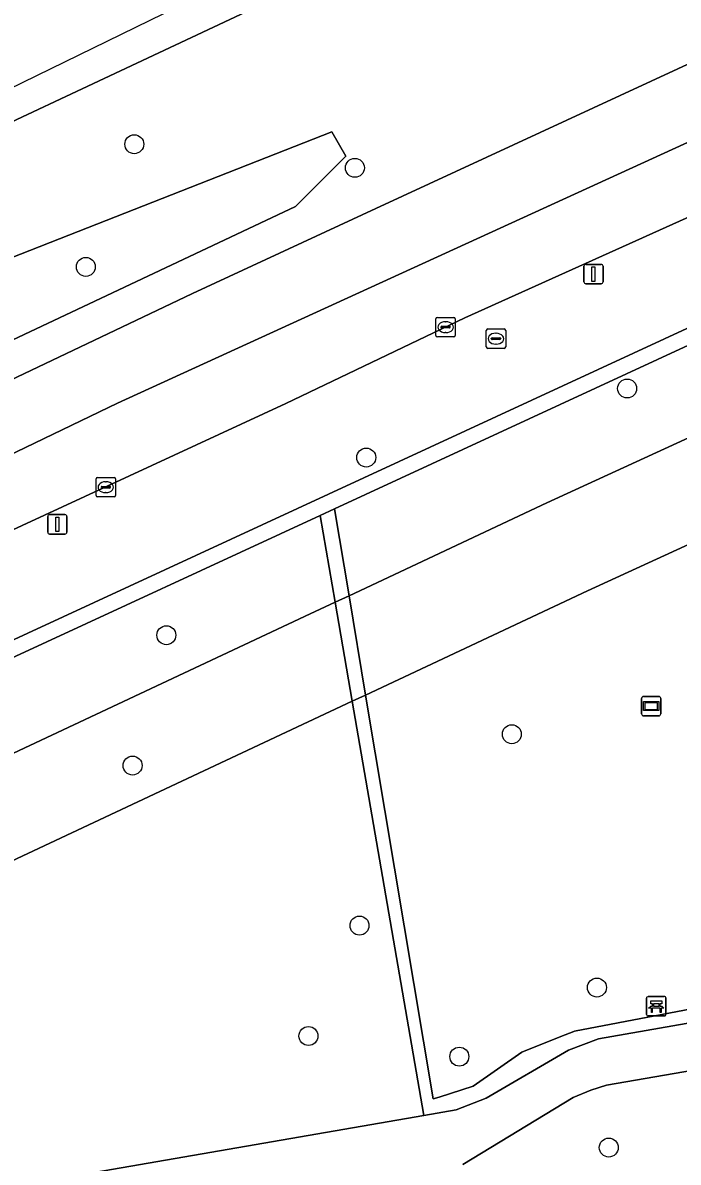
# Model space of a CAD drawing. Extents: x 162879 to 165540, y 384011 to 385181.
# Drawn here: x 164131.1 to 164164.9, y 384883.2 to 384942 of the extents above; entities that cross this region are included whole.
import ezdxf

# ---------------------------------------------------------------- set-up
doc = ezdxf.new("R2010")
doc.units = 0
for name, color, linetype in [('IMGEO_Bank', 7, 'Continuous'), ('IMGEO_Berm_groen', 7, 'Continuous'), ('IMGEO_Boom', 7, 'Continuous'), ('IMGEO_Gemengd_bos', 7, 'Continuous'), ('IMGEO_Groenvoorziening', 7, 'Continuous'), ('IMGEO_Haag', 7, 'Continuous'), ('IMGEO_Hek', 7, 'Continuous'), ('IMGEO_Kolk', 7, 'Continuous'), ('IMGEO_Lichtmast', 7, 'Continuous'), ('IMGEO_Loofbos', 7, 'Continuous'), ('IMGEO_Muur', 7, 'Continuous'), ('IMGEO_Rijbaan_regionaal_gesloten', 7, 'Continuous'), ('IMGEO_Rioolput', 7, 'Continuous'), ('IMGEO_Verklikker', 7, 'Continuous'), ('IMGEO_Voetpad_open', 7, 'Continuous')]:
    doc.layers.add(name, color=color, linetype=linetype)

msp = doc.modelspace()

# ---------------------------------------------------------------- linework, layer by layer
at = {"layer": 'IMGEO_Bank'}
for p, q in [((164163.265, 384890.817), (164163.265, 384891.658)), ((164163.265, 384891.658), (164163.265, 384890.817)), ((164163.34, 384891.742), (164164.181, 384891.742)), ((164164.181, 384891.742), (164163.34, 384891.742)), ((164164.265, 384891.667), (164164.265, 384890.826)), ((164164.265, 384890.826), (164164.265, 384891.667)), ((164163.962, 384891.14), (164163.569, 384891.14)), ((164163.574, 384891.248), (164163.574, 384891.354)), ((164163.618, 384891.354), (164163.618, 384891.248)), ((164163.906, 384891.36), (164163.624, 384891.36)), ((164163.624, 384891.242), (164163.906, 384891.242)), ((164163.912, 384891.248), (164163.912, 384891.354)), ((164163.956, 384891.354), (164163.956, 384891.248)), ((164164.19, 384890.742), (164163.349, 384890.742)), ((164163.349, 384890.742), (164164.19, 384890.742))]:
    msp.add_line(p, q, dxfattribs=at)
for points in [[(164163.568, 384891.36), (164163.482, 384891.36), (164163.482, 384891.521), (164164.045, 384891.521), (164164.045, 384891.36), (164163.962, 384891.36)], [(164163.512, 384891.14), (164163.37, 384891.14), (164163.482, 384891.242), (164163.568, 384891.242)], [(164163.562, 384891.133), (164163.562, 384890.926), (164163.519, 384890.926), (164163.519, 384891.133)], [(164163.962, 384891.242), (164164.045, 384891.242), (164164.157, 384891.14), (164164.018, 384891.14)], [(164164.012, 384891.133), (164164.012, 384890.926), (164163.968, 384890.926), (164163.968, 384891.133)]]:
    msp.add_lwpolyline(points, dxfattribs=at)
for centre, radius, start, end in [((164163.343, 384891.664), 0.0779, 92.4484, 184.28452), ((164163.343, 384891.664), 0.0779, 92.4484, 184.28452), ((164164.187, 384891.664), 0.0779, 2.4484, 94.28452), ((164164.187, 384891.664), 0.0779, 2.4484, 94.28452), ((164163.512, 384891.133), 0.00671, 2.89567, 87.10433), ((164163.569, 384891.133), 0.00671, 92.89567, 177.10433), ((164163.567, 384891.353), 0.00671, 2.89567, 87.10433), ((164163.567, 384891.249), 0.00671, 272.89567, 357.10433), ((164163.624, 384891.353), 0.00671, 92.89567, 177.10433), ((164163.624, 384891.249), 0.00671, 182.89567, 267.10433), ((164163.906, 384891.353), 0.00671, 2.89567, 87.10433), ((164163.906, 384891.249), 0.00671, 272.89567, 357.10433), ((164163.963, 384891.353), 0.00671, 92.89567, 177.10433), ((164163.963, 384891.249), 0.00671, 182.89567, 267.10433), ((164163.961, 384891.133), 0.00671, 2.89567, 87.10433), ((164164.018, 384891.133), 0.00671, 92.89567, 177.10433), ((164163.343, 384890.82), 0.0779, 182.4484, 274.28452), ((164163.343, 384890.82), 0.0779, 182.4484, 274.28452), ((164164.187, 384890.82), 0.0779, 272.4484, 4.28452), ((164164.187, 384890.82), 0.0779, 272.4484, 4.28452)]:
    msp.add_arc(centre, radius, start, end, dxfattribs=at)
at = {"layer": 'IMGEO_Berm_groen'}
for points in [[(164192.181, 384964.916), (164146.558, 384944.405), (164118.056, 384931.016), (164076.715, 384911.005), (164028.426, 384886.323), (164000, 384871.062), (163992.463, 384866.708), (163979.889, 384859.859), (163965.351, 384851.941), (163853.532, 384790.429)], [(163992.862, 384838.663), (164002.673, 384844.106), (164003.031, 384843.382), (164029.317, 384857.211), (164028.566, 384858.623), (164090.38, 384891.428), (164094.002, 384893.195), (164094.686, 384891.713), (164097.59, 384893.077), (164096.894, 384894.556), (164200.456, 384942.424)], [(163871.528, 384785.88), (163986.202, 384849.544), (164000, 384857.205), (164034.372, 384875.786), (164036.883, 384877.143), (164052.195, 384885.028), (164067.558, 384892.574), (164106.58, 384912.17), (164139.838, 384928.005), (164149.304, 384932.387), (164167.623, 384940.868)], [(164175.004, 384936.259), (164153.885, 384926.74), (164144.651, 384922.332), (164120.666, 384911.245), (164099.056, 384900.61), (164050.321, 384876.053), (164000, 384849.214), (163989.862, 384843.563), (163852.299, 384766.881)]]:
    msp.add_lwpolyline(points, dxfattribs=at)
msp.add_lwpolyline([(164032.217, 384879.224), (164014.851, 384870.509), (164000.823, 384865.023), (164000, 384866.661), (163999.359, 384867.935), (164000, 384868.261), (164031.141, 384884.054), (164051.674, 384894.17), (164064.505, 384899.777), (164088.191, 384911.335), (164096.663, 384913.702), (164127.582, 384928.701), (164147.03, 384936.344), (164147.757, 384935.078), (164145.154, 384932.484)], close=True, dxfattribs=at)
at = {"layer": 'IMGEO_Boom'}
for centre in [(164136.841, 384935.701), (164148.221, 384934.485), (164134.342, 384929.376), (164162.264, 384923.103), (164148.808, 384919.543), (164138.495, 384910.377), (164156.315, 384905.273), (164136.754, 384903.654), (164148.459, 384895.401), (164160.706, 384892.205), (164145.824, 384889.706), (164153.607, 384888.643), (164161.315, 384883.952)]:
    msp.add_circle(centre, 0.489, dxfattribs=at)
at = {"layer": 'IMGEO_Gemengd_bos'}
msp.add_lwpolyline([(164148.774, 384907.293), (164160.224, 384912.666), (164180.11, 384921.795), (164220.713, 384938.046), (164217.533, 384937.932), (164206.188, 384935.799), (164178.024, 384926.339), (164158.119, 384917.201), (164147.918, 384912.415)], close=True, dxfattribs=at)
at = {"layer": 'IMGEO_Groenvoorziening'}
for points in [[(164180.11, 384921.795), (164160.224, 384912.666), (164148.774, 384907.293), (164152.253, 384886.459), (164152.559, 384886.557), (164154.316, 384887.124), (164156.826, 384888.872), (164158.851, 384889.681), (164159.51, 384889.945), (164159.542, 384889.951), (164168.562, 384891.674)], [(164148.774, 384907.293), (164148.087, 384906.97), (164151.78, 384885.611), (164153.451, 384885.9), (164154.995, 384886.494), (164159.241, 384888.983), (164160.788, 384889.565), (164169.14, 384891.029)], [(164169.01, 384891.818), (164168.561, 384891.74), (164168.562, 384891.674), (164159.542, 384889.951), (164159.51, 384889.945), (164158.851, 384889.681), (164156.826, 384888.872), (164154.316, 384887.124), (164152.559, 384886.557), (164152.253, 384886.459), (164148.774, 384907.293)], [(164186.614, 384864.713), (164179.603, 384872.161), (164172.765, 384879.783), (164170.156, 384883.903), (164169.577, 384888.619), (164161.195, 384887.164), (164160.385, 384886.905), (164159.485, 384886.533), (164153.794, 384883.084)]]:
    msp.add_lwpolyline(points, dxfattribs=at)
for points in [[(164147.169, 384916.901), (164146.429, 384916.559), (164147.204, 384912.079), (164147.918, 384912.415)], [(164147.918, 384912.415), (164147.204, 384912.079), (164148.087, 384906.97), (164148.774, 384907.293)], [(164151.78, 384885.611), (164148.087, 384906.97), (164123.688, 384895.522), (164102.795, 384885.116), (164101.49, 384884.105), (164099.482, 384881.718), (164098.929, 384880.445), (164098.384, 384879.08), (164098.341, 384878.25), (164098.373, 384877.436), (164098.553, 384876.402)]]:
    msp.add_lwpolyline(points, close=True, dxfattribs=at)
at = {"layer": 'IMGEO_Haag'}
for points in [[(164147.169, 384916.901), (164146.429, 384916.559), (164147.204, 384912.079), (164147.918, 384912.415)], [(164147.918, 384912.415), (164147.204, 384912.079), (164148.087, 384906.97), (164148.774, 384907.293)]]:
    msp.add_lwpolyline(points, close=True, dxfattribs=at)
msp.add_lwpolyline([(164169.01, 384891.818), (164168.561, 384891.74), (164168.562, 384891.674), (164159.542, 384889.951), (164159.51, 384889.945), (164158.851, 384889.681), (164156.826, 384888.872), (164154.316, 384887.124), (164152.559, 384886.557), (164152.253, 384886.459), (164148.774, 384907.293), (164148.087, 384906.97), (164151.78, 384885.611), (164153.451, 384885.9), (164154.995, 384886.494), (164159.241, 384888.983), (164160.788, 384889.565), (164169.14, 384891.029)], dxfattribs=at)
at = {"layer": 'IMGEO_Hek'}
for points in [[(164147.918, 384912.415), (164147.169, 384916.901)], [(164148.774, 384907.293), (164147.918, 384912.415)], [(164152.559, 384886.557), (164152.253, 384886.459), (164148.774, 384907.293)], [(164168.561, 384891.74), (164168.562, 384891.674), (164159.542, 384889.951)], [(164159.542, 384889.951), (164159.51, 384889.945), (164158.851, 384889.681)], [(164158.851, 384889.681), (164156.826, 384888.872), (164154.316, 384887.124), (164152.559, 384886.557)]]:
    msp.add_lwpolyline(points, dxfattribs=at)
at = {"layer": 'IMGEO_Kolk'}
for p, q in [((164152.473, 384926.768), (164153.325, 384926.768)), ((164152.398, 384925.842), (164152.398, 384926.694)), ((164152.657, 384926.262), (164152.657, 384926.274)), ((164153.095, 384926.225), (164152.697, 384926.225)), ((164152.7, 384926.311), (164153.098, 384926.311)), ((164152.886, 384926.548), (164152.911, 384926.548)), ((164153.141, 384926.274), (164153.141, 384926.262)), ((164153.399, 384926.694), (164153.399, 384925.842)), ((164153.325, 384925.768), (164152.473, 384925.768)), ((164152.909, 384925.988), (164152.884, 384925.988)), ((164134.944, 384918.512), (164135.796, 384918.512)), ((164134.869, 384917.586), (164134.869, 384918.438)), ((164135.128, 384918.006), (164135.128, 384918.018)), ((164135.566, 384917.969), (164135.168, 384917.969)), ((164135.171, 384918.055), (164135.569, 384918.055)), ((164135.357, 384918.292), (164135.382, 384918.292)), ((164135.612, 384918.018), (164135.612, 384918.006)), ((164135.87, 384918.438), (164135.87, 384917.586)), ((164135.796, 384917.512), (164134.944, 384917.512)), ((164135.38, 384917.732), (164135.355, 384917.732))]:
    msp.add_line(p, q, dxfattribs=at)
for points in [[(164152.473, 384926.768), (164153.325, 384926.768)], [(164152.398, 384925.842), (164152.398, 384926.694)], [(164153.399, 384926.694), (164153.399, 384925.842)], [(164153.325, 384925.768), (164152.473, 384925.768)], [(164134.944, 384918.512), (164135.796, 384918.512)], [(164134.869, 384917.586), (164134.869, 384918.438)], [(164135.87, 384918.438), (164135.87, 384917.586)], [(164135.796, 384917.512), (164134.944, 384917.512)]]:
    msp.add_lwpolyline(points, dxfattribs=at)
for centre, radius, start, end in [((164152.475, 384926.692), 0.0765, 91.55205, 178.44795), ((164152.475, 384926.692), 0.0765, 91.55205, 178.44795), ((164153.323, 384926.692), 0.0765, 1.55205, 88.44795), ((164153.323, 384926.692), 0.0765, 1.55205, 88.44795), ((164152.697, 384926.271), 0.0403, 85.87752, 175.75265), ((164152.694, 384926.261), 0.0366, 178.93798, 274.71019), ((164153.098, 384926.268), 0.043, 264.86636, 352.45326), ((164153.102, 384926.273), 0.0386, 1.73085, 96.63898), ((164152.475, 384925.844), 0.0765, 181.55205, 268.44795), ((164152.475, 384925.844), 0.0765, 181.55205, 268.44795), ((164153.323, 384925.844), 0.0765, 271.55205, 358.44795), ((164153.323, 384925.844), 0.0765, 271.55205, 358.44795), ((164134.946, 384918.436), 0.0765, 91.55205, 178.44795), ((164134.946, 384918.436), 0.0765, 91.55205, 178.44795), ((164135.794, 384918.436), 0.0765, 1.55205, 88.44795), ((164135.794, 384918.436), 0.0765, 1.55205, 88.44795), ((164135.168, 384918.015), 0.0403, 85.87752, 175.75265), ((164135.165, 384918.005), 0.0366, 178.93798, 274.71019), ((164135.569, 384918.012), 0.043, 264.86636, 352.45326), ((164135.573, 384918.017), 0.0386, 1.73085, 96.63898), ((164134.946, 384917.588), 0.0765, 181.55205, 268.44795), ((164134.946, 384917.588), 0.0765, 181.55205, 268.44795), ((164135.794, 384917.588), 0.0765, 271.55205, 358.44795), ((164135.794, 384917.588), 0.0765, 271.55205, 358.44795)]:
    msp.add_arc(centre, radius, start, end, dxfattribs=at)
for centre, major_axis, ratio, start_param, end_param in [((164152.885, 384926.268), (-0.387, 0.002), 0.722429, 4.712389, 7.853982), ((164152.91, 384926.268), (-0.39, 0.002), 0.717154, 1.570796, 4.712389), ((164135.356, 384918.012), (-0.387, 0.002), 0.722429, 4.712389, 7.853982), ((164135.381, 384918.012), (-0.39, 0.002), 0.717154, 1.570796, 4.712389)]:
    msp.add_ellipse(centre, major_axis=major_axis, ratio=ratio, start_param=start_param, end_param=end_param, dxfattribs=at)
at = {"layer": 'IMGEO_Lichtmast'}
for p, q in [((164160.031, 384928.605), (164160.031, 384929.405)), ((164160.031, 384929.405), (164160.031, 384928.605)), ((164160.131, 384929.505), (164160.921, 384929.505)), ((164160.921, 384929.505), (164160.131, 384929.505)), ((164161.021, 384929.405), (164161.021, 384928.605)), ((164161.021, 384928.605), (164161.021, 384929.405)), ((164160.921, 384928.505), (164160.131, 384928.505)), ((164160.131, 384928.505), (164160.921, 384928.505)), ((164132.374, 384915.697), (164132.374, 384916.497)), ((164132.374, 384916.497), (164132.374, 384915.697)), ((164132.474, 384916.597), (164133.264, 384916.597)), ((164133.264, 384916.597), (164132.474, 384916.597)), ((164133.364, 384916.497), (164133.364, 384915.697)), ((164133.364, 384915.697), (164133.364, 384916.497)), ((164133.264, 384915.597), (164132.474, 384915.597)), ((164132.474, 384915.597), (164133.264, 384915.597))]:
    msp.add_line(p, q, dxfattribs=at)
for points in [[(164160.451, 384929.38), (164160.601, 384929.38), (164160.601, 384928.63), (164160.451, 384928.63), (164160.451, 384929.38)], [(164132.794, 384916.472), (164132.944, 384916.472), (164132.944, 384915.722), (164132.794, 384915.722), (164132.794, 384916.472)]]:
    msp.add_lwpolyline(points, dxfattribs=at)
for centre, start, end in [((164160.131, 384929.405), 90, 180), ((164160.131, 384929.405), 90, 180), ((164160.921, 384929.405), 0, 90), ((164160.921, 384929.405), 360, 90), ((164160.131, 384928.605), 180, 270), ((164160.131, 384928.605), 180, 270), ((164160.921, 384928.605), 270, 0), ((164160.921, 384928.605), 270, 0), ((164132.474, 384916.497), 90, 180), ((164132.474, 384916.497), 90, 180), ((164133.264, 384916.497), 0, 90), ((164133.264, 384916.497), 360, 90), ((164132.474, 384915.697), 180, 270), ((164132.474, 384915.697), 180, 270), ((164133.264, 384915.697), 270, 0), ((164133.264, 384915.697), 270, 0)]:
    msp.add_arc(centre, 0.1, start, end, dxfattribs=at)
at = {"layer": 'IMGEO_Loofbos'}
for points in [[(164226.407, 384938.25), (164239.149, 384948.336), (164237.018, 384953.398), (164200.795, 384941.688), (164147.169, 384916.901), (164147.918, 384912.415), (164158.119, 384917.201), (164178.024, 384926.339), (164206.188, 384935.799), (164217.533, 384937.932), (164220.713, 384938.046)], [(164032.217, 384879.224), (164145.154, 384932.484), (164147.757, 384935.078), (164147.03, 384936.344), (164127.582, 384928.701), (164096.663, 384913.702), (164088.191, 384911.335), (164064.505, 384899.777), (164051.674, 384894.17), (164031.141, 384884.054), (164000, 384868.261), (163999.359, 384867.935), (164000, 384866.661), (164000.823, 384865.023), (164014.851, 384870.509)], [(164013.856, 384844.891), (164056.21, 384867.499), (164121.511, 384900.024), (164145.911, 384911.473), (164147.204, 384912.079), (164146.429, 384916.559), (164097.974, 384894.163), (164098.667, 384892.689), (164094.293, 384890.633), (164093.613, 384892.104), (164090.747, 384890.706), (164029.662, 384858.288), (164030.414, 384856.873), (164002.673, 384842.278), (164002.323, 384842.986), (163993.285, 384837.971), (163995.186, 384834.864)]]:
    msp.add_lwpolyline(points, close=True, dxfattribs=at)
msp.add_lwpolyline([(164091.251, 384875.139), (164098.553, 384876.402), (164098.373, 384877.436), (164098.341, 384878.25), (164098.384, 384879.08), (164098.929, 384880.445), (164099.482, 384881.718), (164101.49, 384884.105), (164102.795, 384885.116), (164123.688, 384895.522), (164148.087, 384906.97), (164147.204, 384912.079), (164145.911, 384911.473), (164121.511, 384900.024), (164056.21, 384867.499), (164013.856, 384844.891), (163995.186, 384834.864), (163985.446, 384829.54), (163989.11, 384823.838), (164000, 384829.772), (164017.433, 384839.249), (164025.569, 384843.672), (164053.428, 384858.48), (164075.721, 384862.412)], dxfattribs=at)
at = {"layer": 'IMGEO_Muur'}
for points in [[(164200.456, 384942.424), (164096.894, 384894.556), (164097.59, 384893.077), (164094.686, 384891.713), (164094.002, 384893.195), (164090.38, 384891.428), (164028.566, 384858.623), (164029.317, 384857.211), (164003.031, 384843.382), (164002.673, 384844.106), (163992.862, 384838.663), (163904.353, 384789.557)], [(163905.468, 384789.249), (163993.285, 384837.971), (164002.323, 384842.986), (164002.673, 384842.278), (164030.414, 384856.873), (164029.662, 384858.288), (164090.747, 384890.706), (164093.613, 384892.104), (164094.293, 384890.633), (164098.667, 384892.689), (164097.974, 384894.163), (164146.429, 384916.559), (164147.169, 384916.901), (164200.795, 384941.688)]]:
    msp.add_lwpolyline(points, dxfattribs=at)
at = {"layer": 'IMGEO_Rijbaan_regionaal_gesloten'}
msp.add_lwpolyline([(163834.886, 384781.879), (163835.792, 384780.313), (163853.532, 384790.429), (163965.351, 384851.941), (163979.889, 384859.859), (163992.463, 384866.708), (164000, 384871.062), (164028.426, 384886.323), (164076.715, 384911.005), (164118.056, 384931.016), (164146.558, 384944.405), (164192.181, 384964.916), (164201.656, 384969.026), (164204.447, 384970.197), (164203.632, 384971.767), (164196.428, 384968.85), (164173.473, 384959.556), (164139.093, 384942.782), (164031.014, 384890.049)], close=True, dxfattribs=at)
for points in [[(163831.875, 384759.566), (163922.856, 384810.618), (163989.543, 384847.584), (164018.488, 384863.379), (164049.693, 384879.822), (164089.819, 384900.11), (164135.969, 384922.347), (164180.496, 384942.699), (164211.617, 384956.322), (164210.03, 384959.452), (164204.946, 384957.301), (164194.28, 384952.4), (164167.623, 384940.868), (164149.304, 384932.387), (164139.838, 384928.005), (164106.58, 384912.17), (164067.558, 384892.574), (164052.195, 384885.028), (164036.883, 384877.143), (164034.372, 384875.786), (164000, 384857.205), (163986.202, 384849.544), (163871.528, 384785.88)], [(163852.299, 384766.881), (163989.862, 384843.563), (164000, 384849.214), (164050.321, 384876.053), (164099.056, 384900.61), (164120.666, 384911.245), (164144.651, 384922.332), (164153.885, 384926.74), (164175.004, 384936.259), (164201.359, 384947.888), (164213.333, 384952.939), (164211.617, 384956.322), (164180.496, 384942.699), (164135.969, 384922.347), (164089.819, 384900.11), (164049.693, 384879.822), (164018.488, 384863.379), (163989.543, 384847.584), (163922.856, 384810.618), (163831.875, 384759.566)]]:
    msp.add_lwpolyline(points, dxfattribs=at)
at = {"layer": 'IMGEO_Rioolput'}
for p, q in [((164155.072, 384926.173), (164155.924, 384926.173)), ((164154.997, 384925.247), (164154.997, 384926.099)), ((164155.256, 384925.667), (164155.256, 384925.679)), ((164155.694, 384925.63), (164155.296, 384925.63)), ((164155.299, 384925.716), (164155.697, 384925.716)), ((164155.485, 384925.953), (164155.51, 384925.953)), ((164155.74, 384925.679), (164155.74, 384925.667)), ((164155.998, 384926.099), (164155.998, 384925.247)), ((164155.924, 384925.173), (164155.072, 384925.173)), ((164155.508, 384925.393), (164155.483, 384925.393))]:
    msp.add_line(p, q, dxfattribs=at)
for points in [[(164155.072, 384926.173), (164155.924, 384926.173)], [(164154.997, 384925.247), (164154.997, 384926.099)], [(164155.998, 384926.099), (164155.998, 384925.247)], [(164155.924, 384925.173), (164155.072, 384925.173)]]:
    msp.add_lwpolyline(points, dxfattribs=at)
for centre, radius, start, end in [((164155.074, 384926.097), 0.0765, 91.55205, 178.44795), ((164155.074, 384926.097), 0.0765, 91.55205, 178.44795), ((164155.922, 384926.097), 0.0765, 1.55205, 88.44795), ((164155.922, 384926.097), 0.0765, 1.55205, 88.44795), ((164155.296, 384925.676), 0.0403, 85.87752, 175.75265), ((164155.293, 384925.666), 0.0366, 178.93798, 274.71019), ((164155.697, 384925.673), 0.043, 264.86636, 352.45326), ((164155.701, 384925.678), 0.0386, 1.73085, 96.63898), ((164155.074, 384925.249), 0.0765, 181.55205, 268.44795), ((164155.074, 384925.249), 0.0765, 181.55205, 268.44795), ((164155.922, 384925.249), 0.0765, 271.55205, 358.44795), ((164155.922, 384925.249), 0.0765, 271.55205, 358.44795)]:
    msp.add_arc(centre, radius, start, end, dxfattribs=at)
for centre, major_axis, ratio, start_param, end_param in [((164155.484, 384925.673), (-0.387, 0.002), 0.722429, 4.712389, 7.853982), ((164155.509, 384925.673), (-0.39, 0.002), 0.717154, 1.570796, 4.712389)]:
    msp.add_ellipse(centre, major_axis=major_axis, ratio=ratio, start_param=start_param, end_param=end_param, dxfattribs=at)
at = {"layer": 'IMGEO_Verklikker'}
for p, q in [((164163.011, 384906.321), (164163.011, 384907.121)), ((164163.011, 384907.121), (164163.011, 384906.321)), ((164163.111, 384907.221), (164163.901, 384907.221)), ((164163.901, 384907.221), (164163.111, 384907.221)), ((164164.001, 384907.121), (164164.001, 384906.321)), ((164164.001, 384906.321), (164164.001, 384907.121)), ((164163.901, 384906.221), (164163.111, 384906.221)), ((164163.111, 384906.221), (164163.901, 384906.221))]:
    msp.add_line(p, q, dxfattribs=at)
for points in [[(164163.112, 384906.953), (164163.9, 384906.953), (164163.9, 384906.489), (164163.112, 384906.489), (164163.112, 384906.953)], [(164163.177, 384906.888), (164163.177, 384906.554), (164163.835, 384906.554), (164163.835, 384906.888), (164163.177, 384906.888)]]:
    msp.add_lwpolyline(points, dxfattribs=at)
for centre, start, end in [((164163.111, 384907.121), 90, 180), ((164163.111, 384907.121), 90, 180), ((164163.901, 384907.121), 0, 90), ((164163.901, 384907.121), 360, 90), ((164163.111, 384906.321), 180, 270), ((164163.111, 384906.321), 180, 270), ((164163.901, 384906.321), 270, 0), ((164163.901, 384906.321), 270, 0)]:
    msp.add_arc(centre, 0.1, start, end, dxfattribs=at)
at = {"layer": 'IMGEO_Voetpad_open'}
msp.add_lwpolyline([(164153.794, 384883.084), (164159.485, 384886.533), (164160.385, 384886.905), (164161.195, 384887.164), (164169.577, 384888.619), (164169.14, 384891.029), (164160.788, 384889.565), (164159.241, 384888.983), (164154.995, 384886.494), (164153.451, 384885.9), (164151.78, 384885.611), (164098.553, 384876.402), (164091.251, 384875.139)], dxfattribs=at)

doc.saveas('drawing.dxf')
